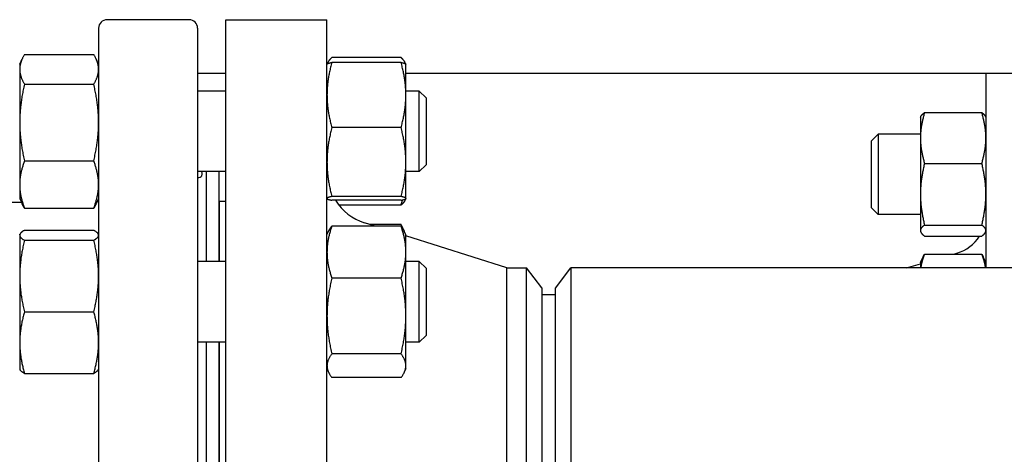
# Model space of a CAD drawing. Header units: inches. Extents: x 24 to 1128, y -69 to 748.
# Tile 621 of 656: x 617.55 to 626.71, y 686.37 to 690.42. Entities that reach past the tile are written whole.
import ezdxf

# ---------------------------------------------------------------- set-up
doc = ezdxf.new("R2010")
doc.units = ezdxf.units.IN
doc.header["$LTSCALE"] = 32
doc.header["$MEASUREMENT"] = 0
doc.layers.add('Visible (ANSI)', color=7, linetype='Continuous', lineweight=30)

msp = doc.modelspace()

# ---------------------------------------------------------------- linework, layer by layer
at = {"layer": 'Visible (ANSI)'}
for p, q in [((619.12815, 690.41853), (618.36437, 690.41853)), ((619.47063, 682.91853), (619.47063, 690.41853)), ((619.47063, 690.41853), (620.41063, 690.41853)), ((620.41063, 682.91853), (620.41063, 690.41853)), ((618.28563, 690.33979), (618.28563, 682.99727)), ((619.20689, 690.33979), (619.20689, 682.99727)), ((617.55163, 690.00333), (617.57555, 690.05463)), ((617.59672, 690.09378), (618.24055, 690.09378)), ((618.28563, 690.00333), (618.26171, 690.05463)), ((621.09955, 690.0654), (620.45572, 690.0654)), ((617.55163, 690.00333), (617.55163, 689.95593)), ((617.55163, 689.95593), (617.55163, 689.46035)), ((620.41063, 690.00333), (620.41099, 690.00409)), ((620.41099, 690.00409), (620.41734, 690.01773)), ((621.09955, 690.02033), (620.45572, 690.02033)), ((621.14428, 690.00409), (621.13792, 690.01773)), ((621.14463, 690.00333), (621.14428, 690.00409)), ((621.14463, 689.71708), (621.14463, 690.00333)), ((619.47063, 689.91853), (619.20689, 689.91853)), ((628.58007, 689.91853), (621.14463, 689.91853)), ((626.54063, 689.91853), (626.54063, 688.10603)), ((617.59672, 689.81807), (618.24055, 689.81807)), ((619.47063, 689.75333), (619.20689, 689.75333)), ((621.26939, 689.75333), (621.14463, 689.75333)), ((621.14463, 689.09284), (621.14463, 689.71708)), ((621.26939, 689.00333), (621.26939, 689.75333)), ((621.33189, 689.69083), (621.26939, 689.75333)), ((621.33189, 689.69083), (621.33189, 689.06583)), ((625.93163, 689.50923), (625.93516, 689.51679)), ((625.93163, 689.50923), (625.93163, 689.31679)), ((625.96994, 689.55297), (626.50233, 689.55297)), ((626.54063, 689.50923), (626.53711, 689.51679)), ((617.55163, 689.46035), (617.55163, 688.88276)), ((621.09955, 689.41383), (620.45572, 689.41383)), ((625.47563, 689.29073), (625.53813, 689.35323)), ((625.53813, 689.35323), (625.53813, 688.60323)), ((625.93163, 689.35323), (625.53813, 689.35323)), ((625.93163, 689.31679), (625.93163, 688.79325)), ((625.47563, 688.66573), (625.47563, 689.29073)), ((617.59672, 689.10263), (618.24055, 689.10263)), ((621.14463, 688.75409), (621.14463, 689.09284)), ((621.33189, 689.06583), (621.26939, 689.00333)), ((625.96994, 689.08061), (626.50233, 689.08061)), ((619.47063, 689.00333), (619.20689, 689.00333)), ((619.28563, 689.00333), (619.28563, 688.16597)), ((619.40563, 689.00333), (619.40563, 688.16597)), ((621.26939, 689.00333), (621.14463, 689.00333)), ((617.55163, 688.88276), (617.55163, 688.75333)), ((621.09955, 688.77184), (620.45572, 688.77184)), ((625.93163, 688.79325), (625.93163, 688.45468)), ((617.56915, 688.71577), (617.10618, 688.71577)), ((617.55163, 688.75333), (617.57555, 688.70204)), ((618.28563, 688.75333), (618.26171, 688.70204)), ((619.41063, 688.16597), (619.41063, 688.72853)), ((619.41063, 688.72853), (619.47063, 688.72853)), ((620.41063, 688.75333), (620.41099, 688.75258)), ((621.09955, 688.73634), (620.45572, 688.73634)), ((621.09955, 688.69127), (620.52102, 688.69127)), ((621.14428, 688.75258), (621.13792, 688.73894)), ((621.14463, 688.75333), (621.14428, 688.75258)), ((621.14463, 688.75333), (621.14463, 688.75409)), ((617.59672, 688.66289), (618.24055, 688.66289)), ((619.41063, 688.60853), (619.40563, 688.60853)), ((625.47563, 688.66573), (625.53813, 688.60323)), ((625.93163, 688.60323), (625.53813, 688.60323)), ((621.09955, 688.49641), (620.45572, 688.49641)), ((620.85934, 688.49641), (620.75966, 688.52798)), ((621.09955, 688.51178), (620.81081, 688.51178)), ((621.12995, 688.44746), (621.10845, 688.49355)), ((625.96994, 688.50588), (626.50233, 688.50588)), ((617.55163, 688.41597), (617.55412, 688.4213)), ((617.55163, 688.41597), (617.55163, 688.41068)), ((617.55163, 688.41068), (617.55163, 688.03055)), ((617.59672, 688.45753), (618.24055, 688.45753)), ((618.28563, 688.41597), (618.28315, 688.4213)), ((620.41063, 688.41597), (620.42532, 688.44746)), ((621.14463, 688.41597), (621.12995, 688.44746)), ((621.14463, 688.25411), (621.14463, 688.41597)), ((622.08397, 688.10853), (621.14463, 688.40605)), ((625.93163, 688.45468), (625.93163, 688.44723)), ((625.93163, 688.44723), (625.93516, 688.43967)), ((625.96994, 688.40349), (626.50233, 688.40349)), ((626.54063, 688.44723), (626.53711, 688.43967)), ((617.59672, 688.36383), (618.24055, 688.36383)), ((621.14463, 687.6591), (621.14463, 688.25411)), ((625.96994, 688.23568), (626.50233, 688.23568)), ((626.24191, 688.23568), (626.27144, 688.24436)), ((619.47063, 688.16597), (619.20689, 688.16597)), ((621.26939, 688.16597), (621.14463, 688.16597)), ((621.26939, 687.41597), (621.26939, 688.16597)), ((621.33189, 688.10347), (621.26939, 688.16597)), ((625.80108, 688.10603), (625.93163, 688.14442)), ((625.93163, 688.15624), (625.95638, 688.2093)), ((625.93163, 688.15624), (625.93163, 688.10603)), ((626.54063, 688.15624), (626.51589, 688.2093)), ((617.55163, 688.03055), (617.55163, 687.41084)), ((621.33189, 688.10347), (621.33189, 687.47847)), ((622.08397, 685.22853), (622.08397, 688.10853)), ((622.08397, 688.10853), (622.26676, 688.10853)), ((622.26676, 685.22853), (622.26676, 688.10853)), ((622.41063, 687.92103), (622.26676, 688.10853)), ((622.53563, 687.91853), (622.67951, 688.10603)), ((622.67951, 688.10603), (622.67951, 685.23103)), ((659.51676, 688.10603), (622.67951, 688.10603)), ((621.09955, 688.01182), (620.45572, 688.01182)), ((622.41063, 687.92103), (622.41063, 685.41603)), ((622.53563, 687.85603), (622.41063, 687.85603)), ((622.53563, 685.41853), (622.53563, 687.91853)), ((617.59672, 687.69727), (618.24055, 687.69727)), ((621.14463, 687.19595), (621.14463, 687.6591)), ((617.55163, 687.41084), (617.55163, 687.16597)), ((619.47063, 687.41597), (619.20689, 687.41597)), ((619.28563, 687.41597), (619.28563, 685.92109)), ((619.40563, 687.41597), (619.40563, 685.92109)), ((619.41063, 685.92109), (619.41063, 687.41597)), ((621.26939, 687.41597), (621.14463, 687.41597)), ((621.33189, 687.47847), (621.26939, 687.41597)), ((621.09955, 687.30638), (620.45572, 687.30638)), ((617.55163, 687.16597), (617.55412, 687.16063)), ((617.59672, 687.12441), (618.24055, 687.12441)), ((618.28563, 687.16597), (618.28315, 687.16063)), ((620.41063, 687.16597), (620.42532, 687.13447)), ((621.14463, 687.16597), (621.12995, 687.13447)), ((621.14463, 687.16597), (621.14463, 687.19595)), ((621.09955, 687.08553), (620.45572, 687.08553))]:
    msp.add_line(p, q, dxfattribs=at)
for centre, radius, start, end in [((618.36437, 690.33979), 0.07874, 90, 180), ((619.12815, 690.33979), 0.07874, 0, 90), ((620.91063, 689.00464), 0.5, 212.452892, 252.425284), ((626.16563, 688.60412), 0.375, 286.38845, 327.654619)]:
    msp.add_arc(centre, radius, start, end, dxfattribs=at)
for points, weights in [([(617.59672, 690.09378), (617.55163, 690.01991), (617.55163, 689.95593)], [1, 1.0379548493, 1]), ([(618.28563, 689.95593), (618.28563, 690.01991), (618.24055, 690.09378)], [1, 1.0379548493, 1]), ([(620.45572, 690.0654), (620.42105, 690.03403), (620.41315, 690.00662)], [1, 1.02892942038, 1.01375847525]), ([(621.14212, 690.00662), (621.13421, 690.03403), (621.09955, 690.0654)], [1.01375847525, 1.02892942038, 1]), ([(617.55163, 689.95593), (617.55163, 689.89195), (617.59672, 689.81807)], [1, 1.0379548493, 1]), ([(618.24055, 689.81807), (618.28563, 689.89195), (618.28563, 689.95593)], [1, 1.0379548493, 1]), ([(620.45572, 690.02033), (620.41063, 689.85782), (620.41063, 689.71708)], [1, 1.0379548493, 1]), ([(620.41099, 690.00409), (620.4145, 690.01163), (620.45572, 690.02033)], [1.00614116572, 1.0345850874, 1]), ([(621.09955, 690.02033), (621.14076, 690.01163), (621.14428, 690.00409)], [1, 1.0345850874, 1.00614116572]), ([(621.14463, 689.71708), (621.14463, 689.85782), (621.09955, 690.02033)], [1, 1.0379548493, 1]), ([(617.59672, 689.81807), (617.55163, 689.62637), (617.55163, 689.46035)], [1, 1.0379548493, 1]), ([(618.28563, 689.46035), (618.28563, 689.62637), (618.24055, 689.81807)], [1, 1.0379548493, 1]), ([(620.41063, 689.71708), (620.41063, 689.57634), (620.45572, 689.41383)], [1, 1.0379548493, 1]), ([(621.09955, 689.41383), (621.14463, 689.57634), (621.14463, 689.71708)], [1, 1.0379548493, 1]), ([(625.96994, 689.55297), (625.93163, 689.4264), (625.93163, 689.31679)], [1, 1.0379548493, 1]), ([(625.93516, 689.51679), (625.94305, 689.53371), (625.96994, 689.55297)], [1.01611555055, 1.02634702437, 1]), ([(626.50233, 689.55297), (626.52922, 689.53371), (626.53711, 689.51679)], [1, 1.02634702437, 1.01611555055]), ([(626.54063, 689.31679), (626.54063, 689.4264), (626.50233, 689.55297)], [1, 1.0379548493, 1]), ([(617.55163, 689.46035), (617.55163, 689.29433), (617.59672, 689.10263)], [1, 1.0379548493, 1]), ([(618.24055, 689.10263), (618.28563, 689.29433), (618.28563, 689.46035)], [1, 1.0379548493, 1]), ([(620.45572, 689.41383), (620.41063, 689.24181), (620.41063, 689.09284)], [1, 1.0379548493, 1]), ([(621.14463, 689.09284), (621.14463, 689.24181), (621.09955, 689.41383)], [1, 1.0379548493, 1]), ([(625.93163, 689.31679), (625.93163, 689.20718), (625.96994, 689.08061)], [1, 1.0379548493, 1]), ([(626.50233, 689.08061), (626.54063, 689.20718), (626.54063, 689.31679)], [1, 1.0379548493, 1]), ([(617.59672, 689.10263), (617.55163, 688.9848), (617.55163, 688.88276)], [1, 1.0379548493, 1]), ([(618.28563, 688.88276), (618.28563, 688.9848), (618.24055, 689.10263)], [1, 1.0379548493, 1]), ([(620.41063, 689.09284), (620.41063, 688.94386), (620.45572, 688.77184)], [1, 1.0379548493, 1]), ([(621.09955, 688.77184), (621.14463, 688.94386), (621.14463, 689.09284)], [1, 1.0379548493, 1]), ([(625.96994, 689.08061), (625.93163, 688.92661), (625.93163, 688.79325)], [1, 1.0379548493, 1]), ([(626.54063, 688.79325), (626.54063, 688.92661), (626.50233, 689.08061)], [1, 1.0379548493, 1]), ([(617.55163, 688.88276), (617.55163, 688.78071), (617.59672, 688.66289)], [1, 1.0379548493, 1]), ([(618.24055, 688.66289), (618.28563, 688.78071), (618.28563, 688.88276)], [1, 1.0379548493, 1]), ([(620.45572, 688.77184), (620.41063, 688.76233), (620.41063, 688.75409)], [1, 1.0379548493, 1]), ([(621.14463, 688.75409), (621.14463, 688.76233), (621.09955, 688.77184)], [1, 1.0379548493, 1]), ([(625.93163, 688.79325), (625.93163, 688.65988), (625.96994, 688.50588)], [1, 1.0379548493, 1]), ([(626.50233, 688.50588), (626.54063, 688.65988), (626.54063, 688.79325)], [1, 1.0379548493, 1]), ([(617.59672, 688.66289), (617.58438, 688.6831), (617.57555, 688.70204)], [1, 1.0101047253, 1.0148290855]), ([(618.26171, 688.70204), (618.25288, 688.6831), (618.24055, 688.66289)], [1.0148290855, 1.0101047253, 1]), ([(620.41063, 688.75409), (620.41063, 688.74585), (620.45572, 688.73634)], [1, 1.0379548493, 1]), ([(621.09955, 688.73634), (621.14463, 688.74585), (621.14463, 688.75409)], [1, 1.0379548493, 1]), ([(621.09955, 688.69127), (621.1073, 688.71592), (621.11366, 688.73955)], [1, 1.00633144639, 1.01055052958]), ([(621.13792, 688.73894), (621.12748, 688.71655), (621.09955, 688.69127)], [1.01804731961, 1.02317873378, 1]), ([(620.45572, 688.49641), (620.41063, 688.36656), (620.41063, 688.25411)], [1, 1.0379548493, 1]), ([(620.42532, 688.44746), (620.43619, 688.47078), (620.45572, 688.49641)], [1.01853894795, 1.0160927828, 1]), ([(621.12062, 688.46521), (621.11182, 688.48774), (621.09955, 688.51178)], [1.01477953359, 1.01005189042, 1]), ([(621.09955, 688.49641), (621.11907, 688.47078), (621.12995, 688.44746)], [1, 1.0160927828, 1.01853894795]), ([(621.14463, 688.25411), (621.14463, 688.36656), (621.09955, 688.49641)], [1, 1.0379548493, 1]), ([(625.96994, 688.50588), (625.93163, 688.47844), (625.93163, 688.45468)], [1, 1.0379548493, 1]), ([(626.54063, 688.45468), (626.54063, 688.47844), (626.50233, 688.50588)], [1, 1.0379548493, 1]), ([(617.59672, 688.45753), (617.55163, 688.43242), (617.55163, 688.41068)], [1, 1.0379548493, 1]), ([(617.55163, 688.41068), (617.55163, 688.38894), (617.59672, 688.36383)], [1, 1.0379548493, 1]), ([(618.28563, 688.41068), (618.28563, 688.43242), (618.24055, 688.45753)], [1, 1.0379548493, 1]), ([(618.24055, 688.36383), (618.28563, 688.38894), (618.28563, 688.41068)], [1, 1.0379548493, 1]), ([(625.93163, 688.45468), (625.93163, 688.43093), (625.96994, 688.40349)], [1, 1.0379548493, 1]), ([(626.50233, 688.40349), (626.54063, 688.43093), (626.54063, 688.45468)], [1, 1.0379548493, 1]), ([(617.59672, 688.36383), (617.55163, 688.18523), (617.55163, 688.03055)], [1, 1.0379548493, 1]), ([(618.28563, 688.03055), (618.28563, 688.18523), (618.24055, 688.36383)], [1, 1.0379548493, 1]), ([(620.41063, 688.25411), (620.41063, 688.14166), (620.45572, 688.01182)], [1, 1.0379548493, 1]), ([(621.09955, 688.01182), (621.14463, 688.14166), (621.14463, 688.25411)], [1, 1.0379548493, 1]), ([(625.96994, 688.23568), (625.94212, 688.16659), (625.93462, 688.10603)], [1, 1.02727863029, 1.0153462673]), ([(625.95638, 688.2093), (625.96238, 688.22217), (625.96994, 688.23568)], [1.01175569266, 1.00727059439, 1]), ([(626.53765, 688.10603), (626.53014, 688.16659), (626.50233, 688.23568)], [1.0153462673, 1.02727863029, 1]), ([(626.50233, 688.23568), (626.50989, 688.22217), (626.51589, 688.2093)], [1, 1.00727059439, 1.01175569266]), ([(617.55163, 688.03055), (617.55163, 687.87588), (617.59672, 687.69727)], [1, 1.0379548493, 1]), ([(618.24055, 687.69727), (618.28563, 687.87588), (618.28563, 688.03055)], [1, 1.0379548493, 1]), ([(620.45572, 688.01182), (620.41063, 687.8228), (620.41063, 687.6591)], [1, 1.0379548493, 1]), ([(621.14463, 687.6591), (621.14463, 687.8228), (621.09955, 688.01182)], [1, 1.0379548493, 1]), ([(617.59672, 687.69727), (617.55163, 687.54377), (617.55163, 687.41084)], [1, 1.0379548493, 1]), ([(618.28563, 687.41084), (618.28563, 687.54377), (618.24055, 687.69727)], [1, 1.0379548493, 1]), ([(620.41063, 687.6591), (620.41063, 687.4954), (620.45572, 687.30638)], [1, 1.0379548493, 1]), ([(621.09955, 687.30638), (621.14463, 687.4954), (621.14463, 687.6591)], [1, 1.0379548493, 1]), ([(617.55163, 687.41084), (617.55163, 687.27791), (617.59672, 687.12441)], [1, 1.0379548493, 1]), ([(618.24055, 687.12441), (618.28563, 687.27791), (618.28563, 687.41084)], [1, 1.0379548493, 1]), ([(620.45572, 687.30638), (620.41063, 687.2472), (620.41063, 687.19595)], [1, 1.0379548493, 1]), ([(621.14463, 687.19595), (621.14463, 687.2472), (621.09955, 687.30638)], [1, 1.0379548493, 1]), ([(617.59672, 687.12441), (617.562, 687.14374), (617.55412, 687.16063)], [1, 1.02897860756, 1.01370675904]), ([(618.28315, 687.16063), (618.27527, 687.14374), (618.24055, 687.12441)], [1.01370675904, 1.02897860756, 1]), ([(620.41063, 687.19595), (620.41063, 687.1447), (620.45572, 687.08553)], [1, 1.0379548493, 1]), ([(621.09955, 687.08553), (621.14463, 687.1447), (621.14463, 687.19595)], [1, 1.0379548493, 1])]:
    msp.add_rational_spline(points, weights, degree=2, dxfattribs=at)
msp.add_open_spline([(619.2418, 689.0034), (619.24473, 688.99387), (619.24626, 688.98541), (619.24626, 688.95977), (619.23615, 688.94864), (619.21454, 688.94545), (619.21083, 688.94522), (619.20689, 688.94527)], degree=3, knots=[1.797466, 1.797466, 1.797466, 1.797466, 1.94039734, 1.94039734, 2.30797388, 2.30797388, 2.37746922, 2.37746922, 2.37746922, 2.37746922], dxfattribs=at)

doc.saveas('drawing.dxf')
